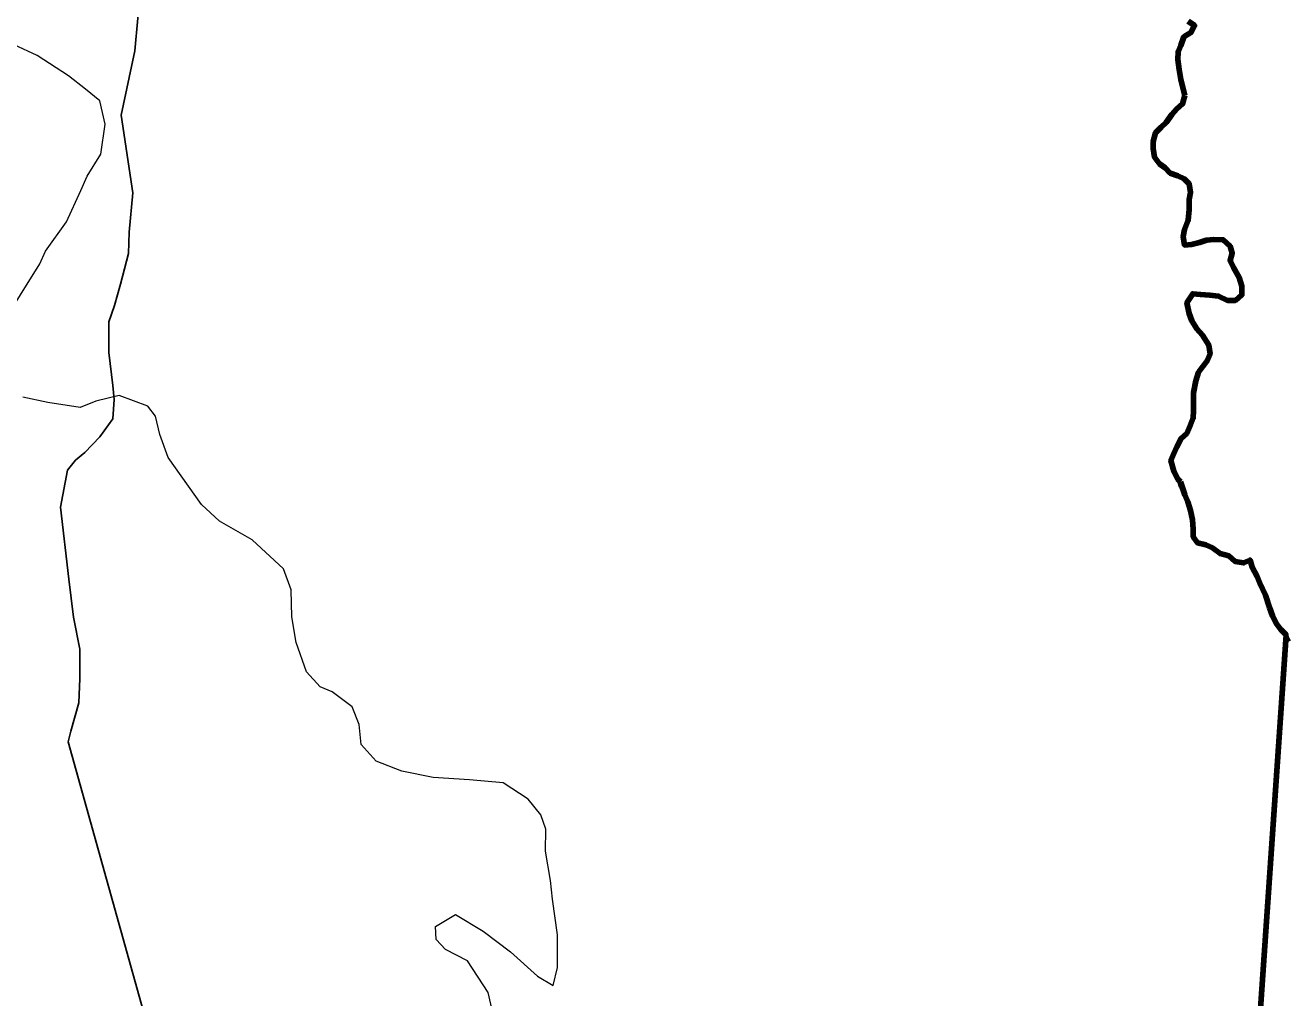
# Model space of a CAD drawing. Extents: x 553962 to 842807, y 8883888 to 9032388.
# Drawn here: x 753949 to 762958, y 8927062 to 8934007 of the extents above; entities that cross this region are included whole.
import ezdxf

# ---------------------------------------------------------------- set-up
doc = ezdxf.new("R2010")
doc.units = 0
doc.header["$LTSCALE"] = 20
for name, color, linetype, lineweight in [('12', 7, 'Continuous', 25), ('14', 7, 'Continuous', 13), ('24', 7, 'Continuous', 25), ('9', 7, 'Continuous', 90)]:
    doc.layers.add(name, color=color, linetype=linetype, lineweight=lineweight)

msp = doc.modelspace()

# ---------------------------------------------------------------- linework, layer by layer
at = {"layer": '12'}
for points in [[(754774.47, 8934292.76), (754731.99, 8933824.18), (754633.52, 8933365.89), (754718.08, 8932810.48)], [(754718.08, 8932810.48), (754691.57, 8932530.35), (754685.92, 8932377.54), (754629.07, 8932158.6), (754587.76, 8932005.85), (754546.57, 8931888.76), (754545.77, 8931669.72), (754575.47, 8931435.34), (754585.28, 8931333.44), (754574.59, 8931195.91), (754482.42, 8931068.73), (754375.03, 8930956.86), (754308.6, 8930900.95), (754252.3, 8930829.73), (754200.38, 8930564.94), (754259.62, 8930050.32), (754294.29, 8929780.27), (754339.29, 8929550.95), (754338.52, 8929342.1), (754332.79, 8929168.91), (754276, 8928965.25), (754255.34, 8928888.88), (755572.72, 8924174.41)]]:
    msp.add_lwpolyline(points, dxfattribs=at)
at = {"layer": '14'}
for points in [[(753777.22, 8931859.61), (754053.94, 8932302.29), (754095.03, 8932393.91), (754243.54, 8932602.5), (754346.25, 8932826.45), (754392.47, 8932928.24), (754489.84, 8933085.98), (754521.2, 8933299.88), (754481.06, 8933468.06), (754379.47, 8933549.75), (754257.57, 8933646.76), (754033.94, 8933789.81), (753871.21, 8933866.52)], [(757107.51, 8927324.83), (756949.89, 8927406.63), (756883.93, 8927478.07), (756879.17, 8927569.77), (757022.13, 8927656.11), (757220.38, 8927538.58), (757413.42, 8927390.49), (757606.36, 8927216.94), (757718.19, 8927150.51), (757749.23, 8927277.81), (757750.09, 8927512.13), (757715.37, 8927766.9), (757700.57, 8927899.38), (757665.68, 8928108.3), (757666.26, 8928266.21), (757630.98, 8928368.16), (757539.69, 8928480.4), (757361.82, 8928597.89), (757122.46, 8928618.71), (756862.71, 8928634.47), (756638.73, 8928680.73), (756455.6, 8928752.38), (756349.05, 8928869.74), (756334.29, 8929012.4), (756283.82, 8929139.85), (756141.57, 8929247.09), (756055.1, 8929282.9), (755958.7, 8929390.06), (755883.05, 8929599.05), (755853.16, 8929782.5), (755848.78, 8929976.08), (755793.29, 8930123.91), (755569.9, 8930333.18), (755336.05, 8930466.06), (755209.13, 8930583.46), (754970.93, 8930920.1), (754910.4, 8931083.23), (754880.32, 8931215.73), (754824.55, 8931287.15), (754621.06, 8931363.93), (754452.79, 8931323.49), (754340.55, 8931277.85), (754111.44, 8931313.93), (753933.27, 8931349.92)], [(757304.56, 8926881.29), (757254.42, 8927100.42), (757107.51, 8927324.83)]]:
    msp.add_lwpolyline(points, dxfattribs=at)
at = {"layer": '24', "lineweight": 53}
for points in [[(762253.97, 8934035.77), (762299.54, 8934004.92), (762273.76, 8933954.14), (762222.69, 8933923.91), (762201.92, 8933862.91), (762181.26, 8933817.2), (762180.88, 8933761.17), (762190.56, 8933689.8), (762200.24, 8933618.42), (762215.11, 8933562.29), (762229.99, 8933506.16)], [(762229.99, 8933506.16), (762214.31, 8933445.14), (762173.38, 8933409.74), (762137.49, 8933369.22), (762096.42, 8933313.45), (762060.57, 8933278.03), (762019.61, 8933237.54), (762003.93, 8933176.51), (762003.58, 8933125.58), (762013.33, 8933064.39), (762048.62, 8933018.32), (762089.09, 8932987.49), (762124.45, 8932951.61), (762180.26, 8932930.88), (762225.89, 8932910.21), (762261.25, 8932874.33), (762271, 8932813.14), (762260.47, 8932762.27), (762259.98, 8932690.95), (762254.37, 8932614.58), (762228.49, 8932548.53), (762217.97, 8932497.66), (762227.72, 8932436.47), (762278.61, 8932441.24), (762334.66, 8932456.16), (762385.63, 8932471.11), (762436.52, 8932475.88), (762502.64, 8932475.46), (762553.18, 8932429.29), (762568.09, 8932378.25), (762552.48, 8932327.41), (762577.56, 8932276.32), (762617.76, 8932204.74), (762637.68, 8932143.49), (762637.26, 8932082.37), (762591.21, 8932041.91), (762535.26, 8932042.27), (762469.36, 8932073.26), (762408.36, 8932078.74), (762342.28, 8932084.26), (762286.37, 8932089.71), (762245.22, 8932023.75), (762259.96, 8931947.25), (762279.95, 8931896.19), (762315.17, 8931839.93), (762355.54, 8931793.82), (762400.82, 8931722.22), (762410.57, 8931661.03), (762389.88, 8931610.22), (762359.08, 8931569.67), (762328.29, 8931529.12), (762307.52, 8931468.12), (762291.67, 8931381.63), (762291.18, 8931310.32), (762290.8, 8931254.29), (762290.45, 8931203.35), (762264.6, 8931142.39), (762243.9, 8931091.59), (762202.97, 8931056.19), (762172.03, 8930995.26), (762151.37, 8930949.55), (762130.68, 8930898.75), (762150.5, 8930822.21), (762180.63, 8930765.99), (762195.5, 8930709.86)], [(762195.5, 8930709.86), (762230.72, 8930653.6), (762250.71, 8930602.53), (762270.63, 8930541.28), (762285.44, 8930474.96), (762290.07, 8930408.71), (762289.68, 8930352.68), (762319.92, 8930311.74), (762380.84, 8930296.07), (762426.48, 8930275.4), (762482.14, 8930234.29), (762543.07, 8930218.62), (762588.56, 8930177.58), (762649.52, 8930167), (762695.44, 8930187.08), (762710.35, 8930136.04), (762745.49, 8930069.6), (762765.52, 8930023.63), (762805.61, 8929936.77), (762835.53, 8929849.99), (762855.46, 8929788.73), (762885.59, 8929732.51), (762915.82, 8929691.56), (762951.18, 8929655.68), (762976.29, 8929609.67)]]:
    msp.add_lwpolyline(points, dxfattribs=at)
at = {"layer": '9'}
for points in [[(762253.97, 8934035.77), (762299.54, 8934004.92), (762273.76, 8933954.14), (762222.69, 8933923.91), (762201.92, 8933862.91), (762181.26, 8933817.2), (762180.88, 8933761.17), (762190.56, 8933689.8), (762200.24, 8933618.42), (762215.11, 8933562.29), (762229.99, 8933506.16)], [(762229.99, 8933506.16), (762215.11, 8933562.29), (762200.24, 8933618.42), (762190.56, 8933689.8), (762180.88, 8933761.17), (762181.26, 8933817.2), (762201.92, 8933862.91), (762222.69, 8933923.91), (762273.76, 8933954.14), (762299.54, 8934004.92), (762253.97, 8934035.77)], [(762229.99, 8933506.16), (762214.31, 8933445.14), (762173.38, 8933409.74), (762137.49, 8933369.22), (762096.42, 8933313.45), (762060.57, 8933278.03), (762019.61, 8933237.54), (762003.93, 8933176.51), (762003.58, 8933125.58), (762013.33, 8933064.39), (762048.62, 8933018.32), (762089.09, 8932987.49), (762124.45, 8932951.61), (762180.26, 8932930.88), (762225.89, 8932910.21), (762261.25, 8932874.33), (762271, 8932813.14), (762260.47, 8932762.27), (762259.98, 8932690.95), (762254.37, 8932614.58), (762228.49, 8932548.53), (762217.97, 8932497.66), (762227.72, 8932436.47), (762278.61, 8932441.24), (762334.66, 8932456.16), (762385.63, 8932471.11), (762436.52, 8932475.88), (762502.64, 8932475.46), (762553.18, 8932429.29), (762568.09, 8932378.25), (762552.48, 8932327.41), (762577.56, 8932276.32), (762617.76, 8932204.74), (762637.68, 8932143.49), (762637.26, 8932082.37), (762591.21, 8932041.91), (762535.26, 8932042.27), (762469.36, 8932073.26), (762408.36, 8932078.74), (762342.28, 8932084.26), (762286.37, 8932089.71), (762245.22, 8932023.75), (762259.96, 8931947.25), (762279.95, 8931896.19), (762315.17, 8931839.93), (762355.54, 8931793.82), (762400.82, 8931722.22), (762410.57, 8931661.03), (762389.88, 8931610.22), (762359.08, 8931569.67), (762328.29, 8931529.12), (762307.52, 8931468.12), (762291.67, 8931381.63), (762291.18, 8931310.32), (762290.8, 8931254.29), (762290.45, 8931203.35), (762264.6, 8931142.39), (762243.9, 8931091.59), (762202.97, 8931056.19), (762172.03, 8930995.26), (762151.37, 8930949.55), (762130.68, 8930898.75), (762150.5, 8930822.21), (762180.63, 8930765.99), (762199.61, 8930746.6)], [(762199.61, 8930746.6), (762180.63, 8930765.99), (762150.5, 8930822.21), (762130.68, 8930898.75), (762151.37, 8930949.55), (762172.03, 8930995.26), (762202.97, 8931056.19), (762243.9, 8931091.59), (762264.6, 8931142.39), (762290.45, 8931203.35), (762290.8, 8931254.29), (762291.18, 8931310.32), (762291.67, 8931381.63), (762307.52, 8931468.12), (762328.29, 8931529.12), (762359.08, 8931569.67), (762389.88, 8931610.22), (762410.57, 8931661.03), (762400.82, 8931722.22), (762355.54, 8931793.82), (762315.17, 8931839.93), (762279.95, 8931896.19), (762259.96, 8931947.25), (762245.22, 8932023.75), (762286.37, 8932089.71), (762342.28, 8932084.26), (762408.36, 8932078.74), (762469.36, 8932073.26), (762535.26, 8932042.27), (762591.21, 8932041.91), (762637.26, 8932082.37), (762637.68, 8932143.49), (762617.76, 8932204.74), (762577.56, 8932276.32), (762552.48, 8932327.41), (762568.09, 8932378.25), (762553.18, 8932429.29), (762502.64, 8932475.46), (762436.52, 8932475.88), (762385.63, 8932471.11), (762334.66, 8932456.16), (762278.61, 8932441.24), (762227.72, 8932436.47), (762217.97, 8932497.66), (762228.49, 8932548.53), (762254.37, 8932614.58), (762259.98, 8932690.95), (762260.47, 8932762.27), (762271, 8932813.14), (762261.25, 8932874.33), (762225.89, 8932910.21), (762180.26, 8932930.88), (762124.45, 8932951.61), (762089.09, 8932987.49), (762048.62, 8933018.32), (762013.33, 8933064.39), (762003.58, 8933125.58), (762003.93, 8933176.51), (762019.61, 8933237.54), (762060.57, 8933278.03), (762096.42, 8933313.45), (762137.49, 8933369.22), (762173.38, 8933409.74), (762214.31, 8933445.14), (762229.99, 8933506.16)], [(762199.61, 8930746.6), (762230.72, 8930653.6), (762250.71, 8930602.53), (762270.63, 8930541.28), (762285.44, 8930474.96), (762290.07, 8930408.71), (762289.68, 8930352.68), (762319.92, 8930311.74), (762380.84, 8930296.07), (762426.48, 8930275.4), (762482.14, 8930234.29), (762543.07, 8930218.62), (762588.56, 8930177.58), (762649.52, 8930167), (762695.44, 8930187.08), (762710.35, 8930136.04), (762745.49, 8930069.6), (762765.52, 8930023.63), (762805.61, 8929936.77), (762835.53, 8929849.99), (762855.46, 8929788.73), (762885.59, 8929732.51), (762915.82, 8929691.56), (762951.18, 8929655.68), (762956.16, 8929646.55)], [(762956.16, 8929646.55), (762951.18, 8929655.68), (762915.82, 8929691.56), (762885.59, 8929732.51), (762855.46, 8929788.73), (762835.53, 8929849.99), (762805.61, 8929936.77), (762765.52, 8930023.63), (762745.49, 8930069.6), (762710.35, 8930136.04), (762695.44, 8930187.08), (762649.52, 8930167), (762588.56, 8930177.58), (762543.07, 8930218.62), (762482.14, 8930234.29), (762426.48, 8930275.4), (762380.84, 8930296.07), (762319.92, 8930311.74), (762289.68, 8930352.68), (762290.07, 8930408.71), (762285.44, 8930474.96), (762270.63, 8930541.28), (762250.71, 8930602.53), (762230.72, 8930653.6), (762199.61, 8930746.6)], [(763472.95, 8914499.71), (765229.79, 8918639.75), (764179.45, 8921366.33), (762373.1, 8922620.98), (762522.62, 8923380.92), (762953.67, 8929651.11), (762956.16, 8929646.55)]]:
    msp.add_lwpolyline(points, dxfattribs=at)

doc.saveas('drawing.dxf')
